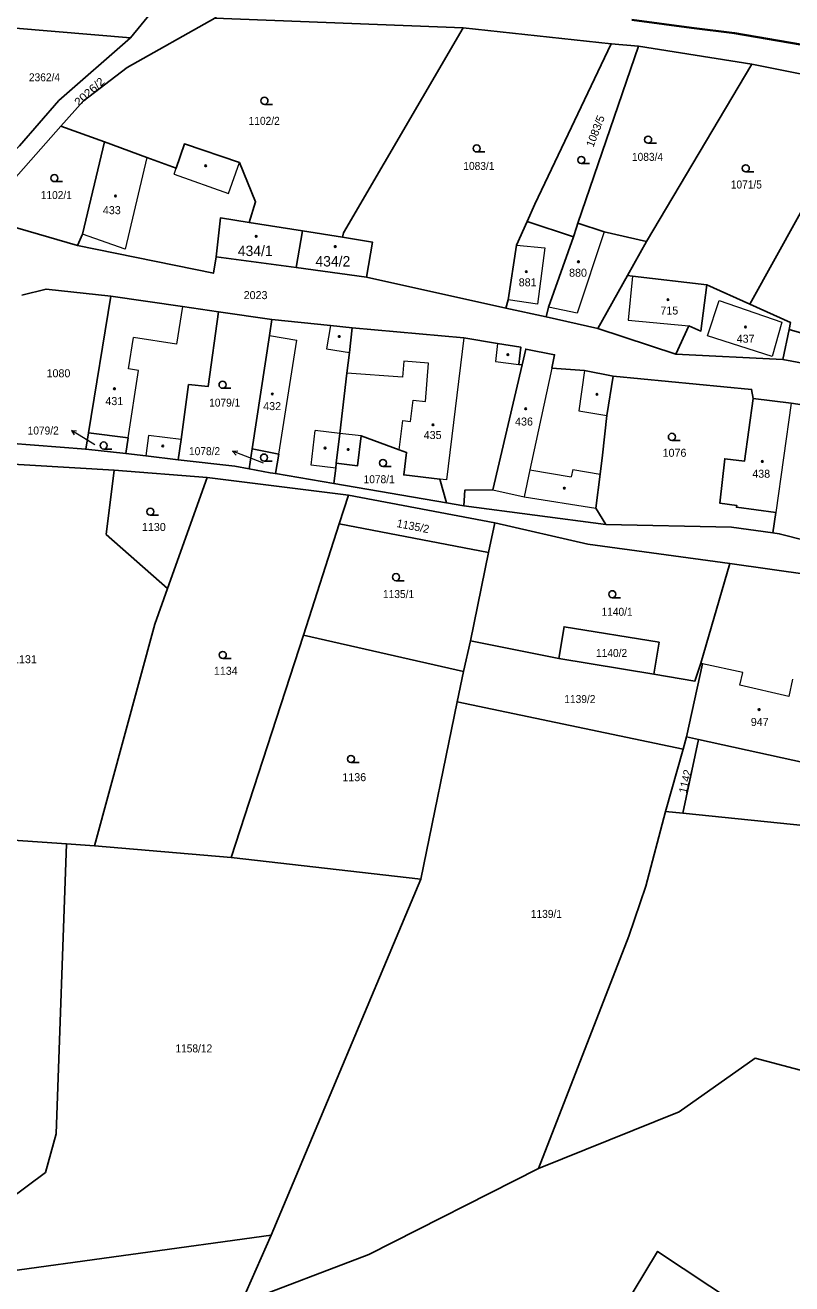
# Model space of a CAD drawing. Extents: x -679733 to -673243, y -1075091 to -1066557.
# Drawn here: x -677829.3 to -677666.5, y -1069446.7 to -1069179.4 of the extents above; entities that cross this region are included whole.
import ezdxf
from ezdxf.enums import TextEntityAlignment as Align

# ---------------------------------------------------------------- set-up
doc = ezdxf.new("R2010")
doc.units = 0
doc.header["$LTSCALE"] = 0.68
for name, color, linetype, lineweight in [('1', 7, 'Continuous', 25), ('3', 7, 'Continuous', 25), ('4', 7, 'Continuous', 13), ('5', 7, 'Continuous', 25), ('6', 7, 'Continuous', 35), ('7', 7, 'Continuous', 13)]:
    doc.layers.add(name, color=color, linetype=linetype, lineweight=lineweight)
doc.layers.add('2', color=7, linetype='Continuous')

msp = doc.modelspace()

# ---------------------------------------------------------------- linework, layer by layer
at = {"layer": '1'}
for p, q in [((-677736.34, -1069179.93), (-677789.07, -1069177.88)), ((-677831.35, -1069180.02), (-677806.92, -1069182.08)), ((-677699.07, -1069183.83), (-677704.86, -1069183.34)), ((-677812.45, -1069204.18), (-677821.72, -1069200.83)), ((-677771.8, -1069230.87), (-677770.41, -1069223.08)), ((-677701.44, -1069232.58), (-677697.39, -1069225.32)), ((-677756.82, -1069232.89), (-677727.23, -1069239.48)), ((-677727.23, -1069239.48), (-677718.66, -1069241.33)), ((-677776.91, -1069241.87), (-677788.3, -1069240.24)), ((-677707.71, -1069243.82), (-677691.16, -1069249.27)), ((-677668.42, -1069250.4), (-677659.15, -1069252.16)), ((-677781.12, -1069269.4), (-677781.78, -1069273.63)), ((-677763.77, -1069276.71), (-677739.87, -1069280.83)), ((-677739.87, -1069280.83), (-677736.13, -1069281.48)), ((-677736.13, -1069281.48), (-677706.03, -1069285.42)), ((-677785.6, -1069356.17), (-677770.24, -1069308.92)), ((-677734.78, -1069310.12), (-677715.97, -1069313.88)), ((-677715.97, -1069313.88), (-677695.84, -1069317.23)), ((-677689.61, -1069333.12), (-677737.55, -1069323.12)), ((-677688.89, -1069330.56), (-677689.61, -1069333.12)), ((-677689.61, -1069333.12), (-677693.37, -1069346.39)), ((-677689.68, -1069346.73), (-677686.34, -1069331.12)), ((-677820.53, -1069353.26), (-677814.58, -1069353.66)), ((-677814.58, -1069353.66), (-677785.6, -1069356.17)), ((-677777.08, -1069436.36), (-677745.32, -1069360.73))]:
    msp.add_line(p, q, dxfattribs=at)
for points in [[(-677789.07, -1069177.88), (-677786.96, -1069175.48), (-677801.79, -1069175.81), (-677806.92, -1069182.08)], [(-677789.07, -1069177.88), (-677807.66, -1069188.38), (-677817.04, -1069195.54), (-677821.72, -1069200.83)], [(-677736.34, -1069179.93), (-677761.75, -1069223.46), (-677761.91, -1069224.44)], [(-677722.72, -1069221.09), (-677721.09, -1069217.44), (-677704.86, -1069183.34), (-677736.34, -1069179.93)], [(-677806.92, -1069182.08), (-677822.16, -1069195.37), (-677830.54, -1069205), (-677840.17, -1069214.92)], [(-677675.03, -1069187.68), (-677699.07, -1069183.83), (-677711.96, -1069221.42)], [(-677649.93, -1069192.71), (-677675.03, -1069187.68), (-677697.39, -1069225.32)], [(-677600.19, -1069204.65), (-677643.27, -1069194.04), (-677649.93, -1069192.71), (-677675.44, -1069238.67)], [(-677821.72, -1069200.83), (-677836.09, -1069217.05), (-677837.01, -1069220.74), (-677818.23, -1069226.21)], [(-677812.45, -1069204.18), (-677817.16, -1069223.77), (-677818.23, -1069226.21)], [(-677781.72, -1069221.28), (-677780.4, -1069216.93), (-677783.81, -1069208.57), (-677795.49, -1069204.62), (-677797.27, -1069209.78), (-677803.5, -1069207.5), (-677812.45, -1069204.18)], [(-677788.73, -1069228.59), (-677787.84, -1069220.31), (-677781.72, -1069221.28)], [(-677781.72, -1069221.28), (-677770.41, -1069223.08), (-677761.91, -1069224.44)], [(-677722.72, -1069221.09), (-677724.98, -1069226.13), (-677726.77, -1069237.75), (-677727.23, -1069239.48)], [(-677711.96, -1069221.42), (-677712.21, -1069222.34), (-677712.91, -1069224.32), (-677722.72, -1069221.09)], [(-677697.39, -1069225.32), (-677706.39, -1069223.28), (-677711.96, -1069221.42)], [(-677818.23, -1069226.21), (-677789.33, -1069232.07), (-677788.73, -1069228.59)], [(-677761.91, -1069224.44), (-677755.57, -1069225.45), (-677756.82, -1069232.89)], [(-677712.91, -1069224.32), (-677718.19, -1069239.3), (-677718.66, -1069241.33), (-677707.71, -1069243.82)], [(-677756.82, -1069232.89), (-677771.8, -1069230.87), (-677788.73, -1069228.59)], [(-677684.58, -1069234.55), (-677700.32, -1069232.71), (-677701.44, -1069232.58), (-677707.71, -1069243.82)], [(-677811.14, -1069236.97), (-677824.88, -1069235.44), (-677830.01, -1069236.74)], [(-677788.3, -1069240.24), (-677795.94, -1069239.15), (-677811.14, -1069236.97), (-677815.89, -1069265.98)], [(-677684.58, -1069234.55), (-677685.81, -1069244.36), (-677688.35, -1069243.25), (-677691.16, -1069249.27)], [(-677667.08, -1069244), (-677666.78, -1069242.57), (-677675.44, -1069238.67), (-677684.58, -1069234.55)], [(-677796.81, -1069271.67), (-677796.22, -1069267.39), (-677794.62, -1069255.73), (-677790.49, -1069256.15), (-677788.3, -1069240.24)], [(-677776.91, -1069241.87), (-677777.42, -1069245.33), (-677781.12, -1069269.4)], [(-677759.85, -1069243.66), (-677764.5, -1069243.17), (-677776.91, -1069241.87)], [(-677763.26, -1069272.41), (-677762.51, -1069266.1), (-677760.99, -1069253.3), (-677760.47, -1069248.93), (-677759.85, -1069243.66)], [(-677723.81, -1069251.54), (-677724.49, -1069251.43), (-677724.08, -1069247.76), (-677728.98, -1069247), (-677736.19, -1069245.79), (-677759.85, -1069243.66)], [(-677691.16, -1069249.27), (-677668.42, -1069250.4), (-677667.08, -1069244)], [(-677667.08, -1069244), (-677657.99, -1069246.63), (-677659.15, -1069252.16), (-677628.65, -1069259.74)], [(-677704.47, -1069253.92), (-677710.57, -1069252.7), (-677717.5, -1069252.21), (-677716.89, -1069249.4), (-677723.02, -1069248.17), (-677723.81, -1069251.54)], [(-677736.13, -1069281.48), (-677735.92, -1069278.12), (-677730.02, -1069278.11), (-677723.81, -1069251.54)], [(-677706.03, -1069285.42), (-677708.13, -1069282), (-677707.23, -1069274.75), (-677706.72, -1069270.68), (-677705.83, -1069262.3), (-677704.47, -1069253.92)], [(-677674.71, -1069258.65), (-677675.05, -1069256.75), (-677704.47, -1069253.92)], [(-677674.71, -1069258.65), (-677676.58, -1069272.02), (-677680.75, -1069271.48), (-677681.79, -1069280.92), (-677678.22, -1069281.39), (-677678.27, -1069281.78), (-677669.92, -1069282.88), (-677670.53, -1069287.21)], [(-677638.26, -1069263.96), (-677644.43, -1069263.08), (-677666.67, -1069259.65), (-677674.71, -1069258.65)], [(-677815.89, -1069265.98), (-677816.46, -1069269.47), (-677807.96, -1069270.35)], [(-677815.89, -1069265.98), (-677807.46, -1069267.06), (-677807.96, -1069270.35)], [(-677839.14, -1069267.86), (-677838.34, -1069267.72), (-677816.46, -1069269.47)], [(-677763.26, -1069272.41), (-677758.72, -1069272.95), (-677757.98, -1069266.63), (-677749.93, -1069269.56), (-677748.32, -1069270.14), (-677748.91, -1069274.9), (-677741.26, -1069275.8), (-677739.87, -1069280.83)], [(-677807.96, -1069270.35), (-677803.69, -1069270.86), (-677796.81, -1069271.67)], [(-677796.81, -1069271.67), (-677784.83, -1069273.08), (-677781.78, -1069273.63)], [(-677781.12, -1069269.4), (-677775.46, -1069270.52), (-677776.16, -1069274.64), (-677763.77, -1069276.71)], [(-677810.39, -1069273.93), (-677837.97, -1069272.24), (-677850.94, -1069273.38), (-677852.54, -1069351.09), (-677820.53, -1069353.26)], [(-677810.39, -1069273.93), (-677812.13, -1069287.55), (-677799.06, -1069299.03)], [(-677799.06, -1069299.03), (-677790.65, -1069275.49), (-677810.39, -1069273.93)], [(-677781.78, -1069273.63), (-677777.28, -1069274.45), (-677776.16, -1069274.64)], [(-677763.77, -1069276.71), (-677763.38, -1069273.45), (-677763.26, -1069272.41)], [(-677770.24, -1069308.92), (-677762.62, -1069285.32), (-677760.69, -1069279.22), (-677790.65, -1069275.49)], [(-677730.9, -1069291.36), (-677729.58, -1069285.1), (-677760.69, -1069279.22)], [(-677679.71, -1069293.7), (-677709.81, -1069289.58), (-677729.58, -1069285.1)], [(-677734.78, -1069310.12), (-677730.9, -1069291.36), (-677762.62, -1069285.32)], [(-677706.03, -1069285.42), (-677679.34, -1069286.01), (-677670.53, -1069287.21)], [(-677670.53, -1069287.21), (-677669.17, -1069287.4), (-677645.12, -1069293.53)], [(-677646.21, -1069298.44), (-677679.71, -1069293.7), (-677685.82, -1069314.91)], [(-677814.58, -1069353.66), (-677801.76, -1069306.6), (-677799.06, -1069299.03)], [(-677770.24, -1069308.92), (-677736.21, -1069316.66), (-677734.78, -1069310.12)], [(-677715.97, -1069313.88), (-677714.86, -1069307.14), (-677694.69, -1069310.45), (-677695.84, -1069317.23)], [(-677785.6, -1069356.17), (-677745.32, -1069360.73), (-677737.55, -1069323.12), (-677736.21, -1069316.66)], [(-677695.84, -1069317.23), (-677687.08, -1069318.68), (-677685.82, -1069314.91)], [(-677685.82, -1069314.91), (-677685.5, -1069315.03), (-677688.89, -1069330.56), (-677686.34, -1069331.12), (-677661.13, -1069336.62)], [(-677693.37, -1069346.39), (-677697.48, -1069362.25), (-677701.11, -1069372.84), (-677720.33, -1069422.21)], [(-677622.33, -1069354.7), (-677648.85, -1069350.91), (-677689.68, -1069346.73), (-677693.37, -1069346.39)], [(-677840.63, -1069434.68), (-677825.02, -1069423.03), (-677822.72, -1069414.82), (-677820.53, -1069353.26)], [(-677720.33, -1069422.21), (-677690.46, -1069410.2), (-677674.29, -1069398.79), (-677654.23, -1069404.06), (-677629.62, -1069410.14), (-677623.36, -1069413.66), (-677650.77, -1069469.11), (-677695.03, -1069439.82), (-677713.21, -1069469.97), (-677743.45, -1069456.79), (-677768.12, -1069502.05), (-677793.57, -1069489.64), (-677798.61, -1069513.54), (-677800.43, -1069544.07)], [(-677720.33, -1069422.21), (-677756.32, -1069440.49), (-677783.46, -1069450.83)]]:
    msp.add_lwpolyline(points, dxfattribs=at)
msp.add_lwpolyline([(-677827.03, -1069465.1), (-677783.46, -1069450.83), (-677777.08, -1069436.36), (-677836.74, -1069444.59)], close=True, dxfattribs=at)
at = {"layer": '3'}
for p, q in [((-677778.513, -1069196.21), (-677776.763, -1069196.21)), ((-677697.033, -1069204.46), (-677695.283, -1069204.46)), ((-677733.433, -1069206.32), (-677731.683, -1069206.32)), ((-677711.223, -1069208.78), (-677709.473, -1069208.78)), ((-677823.113, -1069212.62), (-677821.363, -1069212.62)), ((-677676.293, -1069210.54), (-677674.543, -1069210.54)), ((-677787.403, -1069256.51), (-677785.653, -1069256.51)), ((-677691.983, -1069267.57), (-677690.233, -1069267.57)), ((-677812.643, -1069269.41), (-677810.893, -1069269.41)), ((-677778.593, -1069271.97), (-677776.843, -1069271.97)), ((-677753.343, -1069273.12), (-677751.593, -1069273.12)), ((-677802.743, -1069283.47), (-677800.993, -1069283.47)), ((-677750.563, -1069297.37), (-677748.813, -1069297.37)), ((-677704.643, -1069301), (-677702.893, -1069301)), ((-677787.353, -1069313.89), (-677785.603, -1069313.89)), ((-677760.143, -1069335.99), (-677758.393, -1069335.99))]:
    msp.add_line(p, q, dxfattribs=at)
for centre in [(-677778.5129, -1069195.4598), (-677733.4329, -1069205.5698), (-677697.0329, -1069203.7098), (-677711.2229, -1069208.0298), (-677676.2929, -1069209.7898), (-677823.1129, -1069211.8698), (-677787.4029, -1069255.7598), (-677691.9829, -1069266.8198), (-677812.6429, -1069268.6598), (-677778.5929, -1069271.2198), (-677753.3429, -1069272.3698), (-677802.7429, -1069282.7198), (-677750.5629, -1069296.6198), (-677704.6429, -1069300.2498), (-677787.3529, -1069313.1398), (-677760.1429, -1069335.2398)]:
    msp.add_circle(centre, 0.75, dxfattribs=at)
at = {"layer": '4'}
for p, q in [((-677803.5, -1069207.5), (-677808.11, -1069226.98)), ((-677797.7, -1069211.06), (-677797.27, -1069209.78)), ((-677786.17, -1069215.15), (-677783.81, -1069208.57)), ((-677797.7, -1069211.06), (-677786.17, -1069215.15)), ((-677706.39, -1069223.28), (-677712.09, -1069240.53)), ((-677808.11, -1069226.98), (-677817.16, -1069223.77)), ((-677724.98, -1069226.13), (-677718.95, -1069226.65)), ((-677718.95, -1069226.65), (-677720.53, -1069238.64)), ((-677700.32, -1069232.71), (-677701.26, -1069242.01)), ((-677795.94, -1069239.15), (-677797.15, -1069247.12)), ((-677720.53, -1069238.64), (-677726.77, -1069237.75)), ((-677712.09, -1069240.53), (-677718.19, -1069239.3)), ((-677684.4, -1069245.34), (-677681.96, -1069237.85)), ((-677681.96, -1069237.85), (-677668.64, -1069242.45)), ((-677701.26, -1069242.01), (-677688.35, -1069243.25)), ((-677668.64, -1069242.45), (-677670.7, -1069249.75)), ((-677764.5, -1069243.17), (-677765.34, -1069248.1)), ((-677807.36, -1069252.39), (-677806.34, -1069245.72)), ((-677797.15, -1069247.12), (-677806.34, -1069245.72)), ((-677777.42, -1069245.33), (-677771.61, -1069246.26)), ((-677775.46, -1069270.52), (-677771.61, -1069246.26)), ((-677736.19, -1069245.79), (-677739.87, -1069275.97)), ((-677728.98, -1069247), (-677729.44, -1069250.79)), ((-677670.7, -1069249.75), (-677684.4, -1069245.34)), ((-677765.34, -1069248.1), (-677760.47, -1069248.93)), ((-677807.46, -1069267.06), (-677805.28, -1069252.71)), ((-677805.28, -1069252.71), (-677807.36, -1069252.39)), ((-677748.91, -1069250.78), (-677749.18, -1069254.17)), ((-677743.67, -1069251.2), (-677748.91, -1069250.78)), ((-677744.32, -1069259.31), (-677743.67, -1069251.2)), ((-677729.44, -1069250.79), (-677724.49, -1069251.43)), ((-677717.5, -1069252.21), (-677720.88, -1069267.92)), ((-677710.57, -1069252.7), (-677711.77, -1069261.27)), ((-677749.18, -1069254.17), (-677760.99, -1069253.3)), ((-677747.5, -1069263.57), (-677746.93, -1069259.05)), ((-677746.93, -1069259.05), (-677744.32, -1069259.31)), ((-677666.67, -1069259.65), (-677669.92, -1069282.88)), ((-677749.93, -1069269.56), (-677749.15, -1069263.37)), ((-677749.15, -1069263.37), (-677747.5, -1069263.57)), ((-677711.77, -1069261.27), (-677705.83, -1069262.3)), ((-677768.59, -1069272.84), (-677767.73, -1069265.48)), ((-677762.51, -1069266.1), (-677767.73, -1069265.48)), ((-677757.98, -1069266.63), (-677762.51, -1069266.1)), ((-677803.16, -1069266.57), (-677803.69, -1069270.86)), ((-677796.22, -1069267.39), (-677803.16, -1069266.57)), ((-677720.88, -1069267.92), (-677722.16, -1069273.85)), ((-677763.38, -1069273.45), (-677768.59, -1069272.84)), ((-677722.16, -1069273.85), (-677723.38, -1069279.53)), ((-677722.16, -1069273.85), (-677713.34, -1069275.28)), ((-677712.99, -1069273.79), (-677713.34, -1069275.28)), ((-677712.99, -1069273.79), (-677707.23, -1069274.75)), ((-677739.87, -1069275.97), (-677741.26, -1069275.8)), ((-677730.02, -1069278.11), (-677723.38, -1069279.53)), ((-677723.38, -1069279.53), (-677708.13, -1069282)), ((-677676.93, -1069316.88), (-677685.5, -1069315.03)), ((-677677.52, -1069319.56), (-677676.93, -1069316.88)), ((-677667.18, -1069321.95), (-677677.52, -1069319.56)), ((-677666.35, -1069318.3), (-677667.18, -1069321.95))]:
    msp.add_line(p, q, dxfattribs=at)
at = {"layer": '5'}
for centre in [(-677790.9868, -1069209.2592), (-677810.1368, -1069215.6792), (-677780.2568, -1069224.2392), (-677763.4768, -1069226.4092), (-677722.9068, -1069231.7292), (-677711.8268, -1069229.6392), (-677692.7968, -1069237.6792), (-677676.3468, -1069243.4892), (-677762.6268, -1069245.5092), (-677726.8068, -1069249.3592), (-677810.3668, -1069256.6092), (-677776.8468, -1069257.7292), (-677707.8668, -1069257.7892), (-677723.0468, -1069260.8692), (-677742.6968, -1069264.2692), (-677800.0968, -1069268.7492), (-677765.6168, -1069269.2092), (-677760.7268, -1069269.5092), (-677672.7661, -1069272.0544), (-677714.8168, -1069277.7192), (-677673.4568, -1069324.7292)]:
    msp.add_circle(centre, 0.175, dxfattribs=at)
at = {"layer": '6'}
for p, q in [((-677687.85, -1069179.97), (-677700.51, -1069178.25)), ((-677678.67, -1069181.06), (-677687.85, -1069179.97)), ((-677664.65, -1069183.49), (-677678.67, -1069181.06))]:
    msp.add_line(p, q, dxfattribs=at)
at = {"layer": '7'}
for p, q in [((-677819.512, -1069265.484), (-677818.912, -1069266.429)), ((-677785.302, -1069269.875), (-677784.546, -1069270.701))]:
    msp.add_line(p, q, dxfattribs=at)
for points in [[(-677814.51, -1069268.49), (-677816.94, -1069267.03), (-677819.512, -1069265.484), (-677818.396, -1069265.571)], [(-677778.72, -1069272.43), (-677782.5, -1069270.95), (-677785.302, -1069269.875), (-677784.187, -1069269.766)]]:
    msp.add_lwpolyline(points, dxfattribs=at)

# ---------------------------------------------------------------- texts
at = {"layer": '2', "width": 0.95}
for s, p in [('2362/4', (-677828.52, -1069191.31)), ('1102/2', (-677781.86, -1069200.56)), ('1083/4', (-677700.46, -1069208.21)), ('1083/1', (-677736.27, -1069210.14)), ('1071/5', (-677679.47, -1069214.08)), ('1102/1', (-677826.01, -1069216.32)), ('1079/1', (-677790.25, -1069260.41)), ('1078/1', (-677757.45, -1069276.67)), ('1135/1', (-677753.33, -1069301.06)), ('1140/1', (-677706.92, -1069304.82)), ('1140/2', (-677708.09, -1069313.58)), ('1158/12', (-677797.41, -1069397.55))]:
    msp.add_text(s, height=1.7, dxfattribs=at).set_placement(p)
at = {"layer": '2', "width": 1.1}
msp.add_text('2026/2', height=1.7, rotation=42, dxfattribs=at).set_placement((-677817.951, -1069196.701))
at = {"layer": '2'}
for s, rotation, p in [('1083/5', 69, (-677708.676, -1069205.444)), ('1135/2', 349, (-677750.522, -1069285.964)), ('1142', 77, (-677688.881, -1069342.651))]:
    msp.add_text(s, height=1.7, rotation=rotation, dxfattribs=at).set_placement(p)
for s, p in [('433', (-677812.82, -1069219.529)), ('880', (-677713.81, -1069232.82)), ('881', (-677724.51, -1069234.85)), ('2023', (-677782.92, -1069237.57)), ('715', (-677694.42, -1069240.84)), ('437', (-677678.22, -1069246.83)), ('1080', (-677824.78, -1069254.17)), ('431', (-677812.29, -1069260.08)), ('432', (-677778.77, -1069261.15)), ('436', (-677725.28, -1069264.42)), ('435', (-677744.69, -1069267.29)), ('1076', (-677693.95, -1069271.06)), ('438', (-677674.91, -1069275.509)), ('1130', (-677804.52, -1069286.81)), ('1131', (-677831.9, -1069314.9)), ('1134', (-677789.25, -1069317.36)), ('947', (-677675.22, -1069328.22)), ('1136', (-677761.96, -1069339.95))]:
    msp.add_text(s, height=1.7, dxfattribs=at).set_placement(p)
for s, p in [('434/1', (-677780.46, -1069228.425)), ('434/2', (-677763.98, -1069230.645))]:
    msp.add_text(s, height=2.21, dxfattribs=at).set_placement(p, align=Align.CENTER)
at = {"layer": '2', "width": 0.95}
for s, p in [('1079/2', (-677822.19, -1069266.33)), ('1078/2', (-677787.92, -1069270.71))]:
    msp.add_text(s, height=1.7, dxfattribs=at).set_placement(p, align=Align.RIGHT)
for s, p in [('1139/2', (-677711.519, -1069323.36)), ('1139/1', (-677718.629, -1069368.989))]:
    msp.add_text(s, height=1.7, dxfattribs=at).set_placement(p, align=Align.CENTER)

doc.saveas('drawing.dxf')
